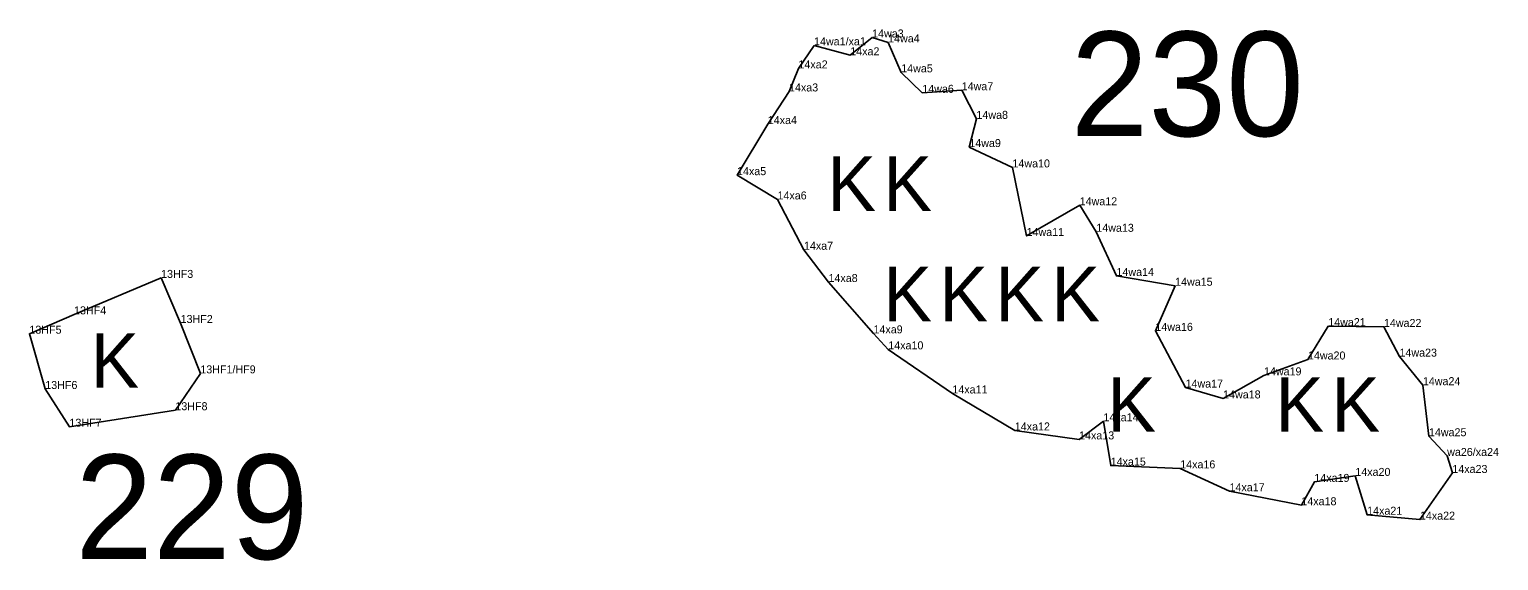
# Model space of a CAD drawing. Extents: x 2072529 to 2268812, y 436423 to 470008.
# Drawn here: x 2251631 to 2252549, y 444274 to 444607 of the extents above; entities that cross this region are included whole.
import ezdxf

# ---------------------------------------------------------------- set-up
doc = ezdxf.new("R2010")
doc.units = 0
for name, color, linetype in [('Old_Level_20', 7, 'Continuous'), ('Old_Level_52', 7, 'Continuous'), ('Old_Level_55', 7, 'Continuous'), ('Old_Level_60', 7, 'Continuous'), ('Old_Level_62', 7, 'Continuous')]:
    doc.layers.add(name, color=color, linetype=linetype)

msp = doc.modelspace()

# ---------------------------------------------------------------- linework, layer by layer
at = {"layer": 'Old_Level_20'}
for p, q in [((2252157.262, 444601.475), (2252157.262, 444601.475)), ((2252120.984, 444596.545), (2252120.984, 444596.545)), ((2252167.261, 444598.417), (2252167.261, 444598.417)), ((2252143.612, 444590.313), (2252143.612, 444590.313)), ((2252111.239, 444582.134), (2252111.239, 444582.134)), ((2252175.443, 444579.672), (2252175.443, 444579.672)), ((2252105.339, 444567.737), (2252105.339, 444567.737)), ((2252188.625, 444566.862), (2252188.625, 444566.862)), ((2252213.242, 444568.461), (2252213.242, 444568.461)), ((2252092.069, 444547.327), (2252092.069, 444547.327)), ((2252222.454, 444550.596), (2252222.454, 444550.596)), ((2252218.004, 444532.955), (2252218.004, 444532.955)), ((2252244.951, 444520.224), (2252244.951, 444520.224)), ((2252072.872, 444515.383), (2252072.872, 444515.383)), ((2252098.143, 444500.194), (2252098.143, 444500.194)), ((2252286.961, 444496.538), (2252286.961, 444496.538)), ((2252253.795, 444477.342), (2252253.795, 444477.342)), ((2252297.364, 444479.969), (2252297.364, 444479.969)), ((2252114.677, 444468.736), (2252114.677, 444468.736)), ((2251712.975, 444451.125), (2251712.975, 444451.125)), ((2252130.001, 444448.556), (2252130.001, 444448.556)), ((2252309.952, 444452.343), (2252309.952, 444452.343)), ((2252346.6, 444446.23), (2252346.6, 444446.23)), ((2251658.593, 444428.346), (2251658.593, 444428.346)), ((2251725.177, 444422.924), (2251725.177, 444422.924)), ((2252334.267, 444418.021), (2252334.267, 444418.021)), ((2252442.279, 444420.991), (2252442.279, 444420.991)), ((2252477.078, 444420.459), (2252477.078, 444420.459)), ((2251630.67, 444416.246), (2251630.67, 444416.246)), ((2252158.116, 444416.442), (2252158.116, 444416.442)), ((2252167.362, 444406.464), (2252167.362, 444406.464)), ((2252429.61, 444400.119), (2252429.61, 444400.119)), ((2252486.791, 444401.906), (2252486.791, 444401.906)), ((2251737.495, 444391.436), (2251737.495, 444391.436)), ((2252402.129, 444390.187), (2252402.129, 444390.187)), ((2251640.596, 444381.679), (2251640.596, 444381.679)), ((2252353.114, 444382.555), (2252353.114, 444382.555)), ((2252501.409, 444384.06), (2252501.409, 444384.06)), ((2252207.427, 444378.875), (2252207.427, 444378.875)), ((2252376.598, 444375.773), (2252376.598, 444375.773)), ((2251721.896, 444368.392), (2251721.896, 444368.392)), ((2251655.695, 444358.091), (2251655.695, 444358.091)), ((2252246.423, 444355.742), (2252246.423, 444355.742)), ((2252301.807, 444361.487), (2252301.807, 444361.487)), ((2252286.59, 444350.138), (2252286.59, 444350.138)), ((2252505.204, 444352.125), (2252505.204, 444352.125)), ((2252516.592, 444339.795), (2252516.592, 444339.795)), ((2252306.34, 444333.76), (2252306.34, 444333.76)), ((2252349.783, 444332.034), (2252349.783, 444332.034)), ((2252459.204, 444327.321), (2252459.204, 444327.321)), ((2252519.828, 444329.147), (2252519.828, 444329.147)), ((2252380.586, 444317.706), (2252380.586, 444317.706)), ((2252433.6, 444323.561), (2252433.6, 444323.561)), ((2252425.486, 444308.981), (2252425.486, 444308.981)), ((2252466.585, 444303.066), (2252466.585, 444303.066)), ((2252499.568, 444299.977), (2252499.568, 444299.977))]:
    msp.add_line(p, q, dxfattribs=at)
at = {"layer": 'Old_Level_52'}
for points in [[(2252120.984, 444596.545), (2252111.239, 444582.134), (2252105.339, 444567.737), (2252092.069, 444547.327), (2252072.872, 444515.383), (2252098.143, 444500.194), (2252114.677, 444468.736), (2252130.001, 444448.556), (2252158.116, 444416.442), (2252167.362, 444406.464), (2252207.427, 444378.875), (2252246.423, 444355.742), (2252286.59, 444350.138), (2252301.807, 444361.487), (2252306.34, 444333.76), (2252349.783, 444332.034), (2252380.586, 444317.706), (2252425.486, 444308.981), (2252433.6, 444323.561), (2252459.204, 444327.321), (2252466.585, 444303.066), (2252499.568, 444299.977), (2252519.828, 444329.147), (2252516.592, 444339.795), (2252505.204, 444352.125), (2252501.409, 444384.06), (2252486.791, 444401.906), (2252477.078, 444420.459), (2252442.279, 444420.991), (2252429.61, 444400.119), (2252402.129, 444390.187), (2252376.598, 444375.773), (2252353.114, 444382.555), (2252334.267, 444418.021), (2252346.6, 444446.23), (2252309.952, 444452.343), (2252297.364, 444479.969), (2252286.961, 444496.538), (2252253.795, 444477.342), (2252244.951, 444520.224), (2252218.004, 444532.955), (2252222.454, 444550.596), (2252213.242, 444568.461), (2252188.625, 444566.862), (2252175.443, 444579.672), (2252167.261, 444598.417), (2252157.262, 444601.475), (2252143.612, 444590.313)], [(2251737.495, 444391.436), (2251725.177, 444422.924), (2251712.975, 444451.125), (2251658.593, 444428.346), (2251630.67, 444416.246), (2251640.596, 444381.679), (2251655.695, 444358.091), (2251721.896, 444368.392)]]:
    msp.add_lwpolyline(points, close=True, dxfattribs=at)

# ---------------------------------------------------------------- texts
at = {"layer": 'Old_Level_55'}
for p in [(2252129.272, 444493.066), (2252164.272, 444493.066), (2252164.272, 444424.066), (2252199.272, 444424.066), (2252234.272, 444424.066), (2252269.272, 444424.066), (2251668.917, 444382.466), (2252304.272, 444355.066), (2252409.272, 444355.066), (2252444.272, 444355.066)]:
    msp.add_text('K', height=34, dxfattribs=at).set_placement(p)
at = {"layer": 'Old_Level_60'}
for s, p in [('14wa1/xa1', (2252120.984, 444596.545)), ('14wa3', (2252157.262, 444601.475)), ('14wa4', (2252167.261, 444598.417)), ('14xa2', (2252143.612, 444590.313)), ('14xa2', (2252111.239, 444582.134)), ('14wa5', (2252175.443, 444579.672)), ('14xa3', (2252105.339, 444567.737)), ('14wa6', (2252188.625, 444566.862)), ('14wa7', (2252213.242, 444568.461)), ('14wa8', (2252222.454, 444550.596)), ('14xa4', (2252092.069, 444547.327)), ('14wa9', (2252218.004, 444532.955)), ('14xa5', (2252072.872, 444515.383)), ('14wa10', (2252244.951, 444520.224)), ('14xa6', (2252098.143, 444500.194)), ('14wa12', (2252286.961, 444496.538)), ('14wa11', (2252253.795, 444477.342)), ('14wa13', (2252297.364, 444479.969)), ('14xa7', (2252114.677, 444468.736)), ('13HF3', (2251712.975, 444451.125)), ('14wa14', (2252309.952, 444452.343)), ('14xa8', (2252130.001, 444448.556)), ('14wa15', (2252346.6, 444446.23)), ('13HF4', (2251658.593, 444428.346)), ('13HF2', (2251725.177, 444422.924)), ('13HF5', (2251630.67, 444416.246)), ('14xa9', (2252158.116, 444416.442)), ('14wa16', (2252334.267, 444418.021)), ('14wa21', (2252442.279, 444420.991)), ('14wa22', (2252477.078, 444420.459)), ('14xa10', (2252167.362, 444406.464)), ('14wa20', (2252429.61, 444400.119)), ('14wa23', (2252486.791, 444401.906)), ('13HF1/HF9', (2251737.495, 444391.436)), ('14wa19', (2252402.129, 444390.187)), ('13HF6', (2251640.596, 444381.679)), ('14xa11', (2252207.427, 444378.875)), ('14wa17', (2252353.114, 444382.555)), ('14wa24', (2252501.409, 444384.06)), ('13HF8', (2251721.896, 444368.392)), ('14wa18', (2252376.598, 444375.773)), ('13HF7', (2251655.695, 444358.091)), ('14xa14', (2252301.807, 444361.487)), ('14xa12', (2252246.423, 444355.742)), ('14xa13', (2252286.59, 444350.138)), ('14wa25', (2252505.204, 444352.125)), ('wa26/xa24', (2252516.592, 444339.795)), ('14xa15', (2252306.34, 444333.76)), ('14xa16', (2252349.783, 444332.034)), ('14xa19', (2252433.6, 444323.561)), ('14xa20', (2252459.204, 444327.321)), ('14xa23', (2252519.828, 444329.147)), ('14xa17', (2252380.586, 444317.706)), ('14xa18', (2252425.486, 444308.981)), ('14xa21', (2252466.585, 444303.066)), ('14xa22', (2252499.568, 444299.977))]:
    msp.add_text(s, height=5, dxfattribs=at).set_placement(p)
at = {"layer": 'Old_Level_62'}
for s, p in [('230', (2252281.326, 444539.784)), ('229', (2251659.304, 444275.271))]:
    msp.add_text(s, height=65.34, dxfattribs=at).set_placement(p)

doc.saveas('drawing.dxf')
